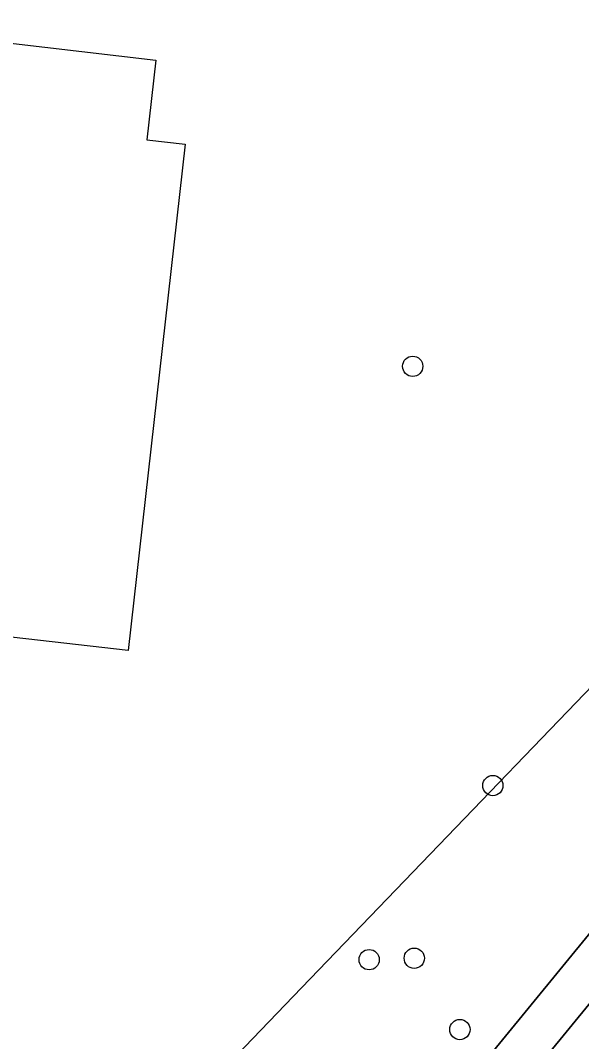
# Model space of a CAD drawing. Extents: x 161928 to 163071, y 386474 to 387428.
# Drawn here: x 162936.96 to 162964.02, y 387258.53 to 387307.73 of the extents above; entities that cross this region are included whole.
import ezdxf

# ---------------------------------------------------------------- set-up
doc = ezdxf.new("R2010")
doc.units = 0
for name, color, linetype in [('IMGEO_Boom', 7, 'Continuous'), ('IMGEO_Erf', 7, 'Continuous'), ('IMGEO_Groenvoorziening', 7, 'Continuous'), ('IMGEO_Pand_vergunning_verleend', 7, 'Continuous'), ('IMGEO_Voetpad_halfverhard', 7, 'Continuous')]:
    doc.layers.add(name, color=color, linetype=linetype)

msp = doc.modelspace()

# ---------------------------------------------------------------- linework, layer by layer
at = {"layer": 'IMGEO_Boom'}
for centre in [(162955.877, 387291.066), (162959.742, 387270.865), (162953.777, 387262.473), (162955.953, 387262.541), (162958.152, 387259.104)]:
    msp.add_circle(centre, 0.489, dxfattribs=at)
at = {"layer": 'IMGEO_Erf'}
msp.add_lwpolyline([(162908.095, 387211.303), (162946.2, 387256.63), (162950.517, 387261.112), (162970.785, 387282.157)], dxfattribs=at)
at = {"layer": 'IMGEO_Groenvoorziening'}
msp.add_lwpolyline([(162953.147, 387250), (162965.881, 387265.539), (162972.274, 387273.065), (162972.503, 387273.116), (162972.798, 387273.167), (162970.824, 387282.195), (162970.785, 387282.157), (162950.517, 387261.112), (162946.2, 387256.63), (162908.095, 387211.303), (162921.061, 387209.902), (162926.787, 387217.968), (162927.206, 387217.787), (162932.094, 387224.308)], close=True, dxfattribs=at)
msp.add_lwpolyline([(162984.336, 387219.368), (162983.415, 387223.488), (162981.057, 387234.117), (162973.752, 387267.424), (162973.235, 387269.779), (162973.106, 387269.763), (162972.017, 387269.645), (162955.911, 387250), (162935.218, 387224.759)], dxfattribs=at)
at = {"layer": 'IMGEO_Pand_vergunning_verleend'}
msp.add_lwpolyline([(162891.551, 387272.403), (162892.533, 387283.41), (162895.326, 387283.161), (162896.587, 387297.297), (162904.294, 387296.61), (162904.697, 387301.123), (162902.438, 387301.324), (162903.26, 387310.536), (162943.485, 387305.825), (162943.053, 387301.977), (162944.899, 387301.769), (162942.159, 387277.379), (162933.536, 387278.347), (162932.354, 387267.821)], close=True, dxfattribs=at)
at = {"layer": 'IMGEO_Voetpad_halfverhard'}
msp.add_lwpolyline([(162935.218, 387224.759), (162955.911, 387250), (162972.017, 387269.645), (162973.106, 387269.763), (162973.235, 387269.779), (162972.503, 387273.116), (162972.274, 387273.065), (162965.881, 387265.539), (162953.147, 387250), (162932.094, 387224.308)], dxfattribs=at)

doc.saveas('drawing.dxf')
